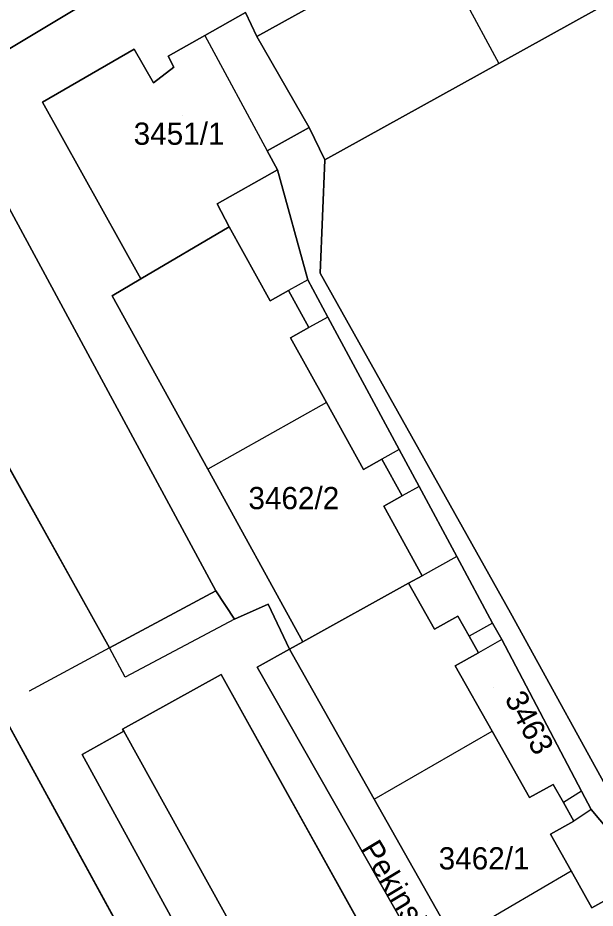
# Model space of a CAD drawing. Extents: x -262715 to -259381, y -1237238 to -1231182.
# Drawn here: x -261523.5 to -261471.4, y -1235450.7 to -1235370.6 of the extents above; entities that cross this region are included whole.
import ezdxf

# ---------------------------------------------------------------- set-up
doc = ezdxf.new("R2010")
doc.units = 0
for name, color, linetype in [('body_kn', 7, 'Continuous'), ('kladpar_druhypozemkov', 7, 'Continuous'), ('kladpar_hranice', 7, 'Continuous'), ('kladpar_parcelnecisla', 7, 'Continuous'), ('kladpar_plochy', 7, 'Continuous'), ('popisy', 7, 'Continuous'), ('zappar_hrandruhpozemk', 7, 'Continuous')]:
    doc.layers.add(name, color=color, linetype=linetype)

msp = doc.modelspace()

# ---------------------------------------------------------------- linework, layer by layer
at = {"layer": 'body_kn'}
for p, q in [((-261506.6, -1235372.19), (-261506.6, -1235372.19)), ((-261506.6, -1235372.19), (-261506.6, -1235372.19)), ((-261501.94, -1235372.3), (-261501.94, -1235372.3)), ((-261512.98, -1235373.42), (-261512.98, -1235373.42)), ((-261509.91, -1235374.06), (-261509.91, -1235374.06)), ((-261509.4, -1235375.04), (-261509.4, -1235375.04)), ((-261480.14, -1235374.71), (-261480.14, -1235374.71)), ((-261511.22, -1235376.45), (-261511.22, -1235376.45)), ((-261521.22, -1235378.19), (-261521.22, -1235378.19)), ((-261497.22, -1235380.47), (-261497.22, -1235380.47)), ((-261501, -1235382.58), (-261501, -1235382.58)), ((-261495.79, -1235383.39), (-261495.79, -1235383.39)), ((-261500.05, -1235384.28), (-261500.05, -1235384.28)), ((-261500.05, -1235384.28), (-261500.05, -1235384.28)), ((-261505.51, -1235387.34), (-261505.51, -1235387.34)), ((-261504.43, -1235389.4), (-261504.43, -1235389.4)), ((-261504.43, -1235389.4), (-261504.43, -1235389.4)), ((-261512.37, -1235394.1), (-261512.37, -1235394.1)), ((-261497.32, -1235394.18), (-261497.32, -1235394.18)), ((-261497.32, -1235394.18), (-261497.32, -1235394.18)), ((-261496.23, -1235393.57), (-261496.23, -1235393.57)), ((-261514.96, -1235395.62), (-261514.96, -1235395.62)), ((-261499.07, -1235395.15), (-261499.07, -1235395.15)), ((-261500.73, -1235396.07), (-261500.73, -1235396.07)), ((-261495.52, -1235397.53), (-261495.52, -1235397.53)), ((-261495.52, -1235397.53), (-261495.52, -1235397.53)), ((-261497.23, -1235398.47), (-261497.23, -1235398.47)), ((-261498.89, -1235399.39), (-261498.89, -1235399.39)), ((-261495.66, -1235405.22), (-261495.66, -1235405.22)), ((-261495.66, -1235405.22), (-261495.66, -1235405.22)), ((-261489.1, -1235409.46), (-261489.1, -1235409.46)), ((-261489.1, -1235409.46), (-261489.1, -1235409.46)), ((-261490.66, -1235410.33), (-261490.66, -1235410.33)), ((-261506.35, -1235411.22), (-261506.35, -1235411.22)), ((-261492.33, -1235411.25), (-261492.33, -1235411.25)), ((-261487.3, -1235412.79), (-261487.3, -1235412.79)), ((-261487.3, -1235412.79), (-261487.3, -1235412.79)), ((-261488.83, -1235413.63), (-261488.83, -1235413.63)), ((-261490.49, -1235414.55), (-261490.49, -1235414.55)), ((-261483.91, -1235419.08), (-261483.91, -1235419.08)), ((-261483.91, -1235419.08), (-261483.91, -1235419.08)), ((-261488.26, -1235421.49), (-261488.26, -1235421.49)), ((-261488.26, -1235421.49), (-261488.26, -1235421.49)), ((-261487.03, -1235420.81), (-261487.03, -1235420.81)), ((-261505.63, -1235422.16), (-261505.63, -1235422.16)), ((-261500.9, -1235423.36), (-261500.9, -1235423.36)), ((-261500.9, -1235423.36), (-261500.9, -1235423.36)), ((-261503.95, -1235424.72), (-261503.95, -1235424.72)), ((-261503.95, -1235424.72), (-261503.95, -1235424.72)), ((-261483.82, -1235424.45), (-261483.82, -1235424.45)), ((-261479.08, -1235424.16), (-261479.08, -1235424.16)), ((-261480.69, -1235425.07), (-261480.69, -1235425.07)), ((-261480.69, -1235425.07), (-261480.69, -1235425.07)), ((-261485.92, -1235425.63), (-261485.92, -1235425.63)), ((-261482.8, -1235426.26), (-261482.8, -1235426.26)), ((-261497.78, -1235426.75), (-261497.78, -1235426.75)), ((-261479.87, -1235426.56), (-261479.87, -1235426.56)), ((-261479.87, -1235426.56), (-261479.87, -1235426.56)), ((-261515.21, -1235427.3), (-261515.21, -1235427.3)), ((-261515.21, -1235427.3), (-261515.21, -1235427.3)), ((-261498.98, -1235427.43), (-261498.98, -1235427.43)), ((-261481.96, -1235427.74), (-261481.96, -1235427.74)), ((-261501.9, -1235429.04), (-261501.9, -1235429.04)), ((-261484.06, -1235428.92), (-261484.06, -1235428.92)), ((-261513.79, -1235429.94), (-261513.79, -1235429.94)), ((-261505.13, -1235429.7), (-261505.13, -1235429.7)), ((-261505.13, -1235429.7), (-261505.13, -1235429.7)), ((-261522.43, -1235431.19), (-261522.43, -1235431.19)), ((-261514.02, -1235434.61), (-261514.02, -1235434.61)), ((-261513.92, -1235434.79), (-261513.92, -1235434.79)), ((-261480.73, -1235434.81), (-261480.73, -1235434.81)), ((-261517.67, -1235436.89), (-261517.67, -1235436.89)), ((-261475.25, -1235439.58), (-261475.25, -1235439.58)), ((-261477.36, -1235440.77), (-261477.36, -1235440.77)), ((-261472.67, -1235440.2), (-261472.67, -1235440.2)), ((-261472.67, -1235440.2), (-261472.67, -1235440.2)), ((-261491.35, -1235440.92), (-261491.35, -1235440.92)), ((-261491.35, -1235440.92), (-261491.35, -1235440.92)), ((-261474.32, -1235441.22), (-261474.32, -1235441.22)), ((-261471.81, -1235441.83), (-261471.81, -1235441.83)), ((-261471.81, -1235441.83), (-261471.81, -1235441.83)), ((-261473.39, -1235442.88), (-261473.39, -1235442.88)), ((-261475.49, -1235444.07), (-261475.49, -1235444.07)), ((-261473.63, -1235447.36), (-261473.63, -1235447.36)), ((-261471.74, -1235450.7), (-261471.74, -1235450.7))]:
    msp.add_line(p, q, dxfattribs=at)
at = {"layer": 'kladpar_druhypozemkov'}
for p, q in [((-261508.64, -1235379.41), (-261508.64, -1235379.41)), ((-261497.69, -1235412.89), (-261497.69, -1235412.89)), ((-261480.63, -1235430.9), (-261480.63, -1235430.9)), ((-261481.17, -1235444.6), (-261481.17, -1235444.6))]:
    msp.add_line(p, q, dxfattribs=at)
at = {"layer": 'kladpar_hranice'}
for points in [[(-261589.5, -1235316.23), (-261558.55, -1235373.38), (-261545.48, -1235395.38), (-261529.32, -1235425.1), (-261511.21, -1235458.13), (-261492.65, -1235492.14), (-261486.88, -1235501.6), (-261475.01, -1235519.76), (-261455.64, -1235559.31), (-261446.9, -1235569.53), (-261445.58, -1235571), (-261434.14, -1235591.59), (-261432.99, -1235593.76), (-261426.79, -1235608.76), (-261415.88, -1235628.94), (-261409.46, -1235640.49), (-261398.54, -1235660.04), (-261395.85, -1235659.66), (-261393.96, -1235659.39), (-261392.37, -1235662.21)], [(-261486.06, -1235350.5), (-261525.69, -1235374.26), (-261527.02, -1235378.28), (-261527.69, -1235381.42), (-261505.63, -1235422.16), (-261515.21, -1235427.3), (-261537.96, -1235386.58), (-261535.26, -1235383.1), (-261537.57, -1235381.46), (-261541.84, -1235383.12), (-261546.33, -1235388.62), (-261545.48, -1235395.38), (-261558.55, -1235373.38), (-261555.9, -1235376.4), (-261552.27, -1235377.89), (-261547.23, -1235378.03), (-261542.35, -1235376.32), (-261529.62, -1235368.84)], [(-261495.35, -1235368.62), (-261501.94, -1235372.3), (-261502.95, -1235370.14), (-261506.6, -1235372.19), (-261509.91, -1235374.06), (-261509.4, -1235375.04), (-261511.22, -1235376.45), (-261512.98, -1235373.42), (-261521.22, -1235378.19), (-261512.37, -1235394.1), (-261514.96, -1235395.62), (-261506.35, -1235411.22), (-261497.78, -1235426.75), (-261498.98, -1235427.43), (-261500.9, -1235423.36), (-261503.95, -1235424.72), (-261505.63, -1235422.16), (-261527.69, -1235381.42), (-261527.02, -1235378.28), (-261525.69, -1235374.26), (-261486.06, -1235350.5)], [(-261470.68, -1235354.84), (-261464.57, -1235366.09), (-261480.14, -1235374.71), (-261495.79, -1235383.39), (-261497.22, -1235380.47), (-261501.94, -1235372.3), (-261495.35, -1235368.62), (-261496.28, -1235366.96), (-261493, -1235365.13), (-261492.08, -1235366.79), (-261486.16, -1235363.49), (-261480.22, -1235360.17), (-261481.15, -1235358.5), (-261477.88, -1235356.68), (-261476.95, -1235358.34), (-261470.68, -1235354.84)], [(-261441.52, -1235371.22), (-261451.33, -1235383.82), (-261437.14, -1235409.91), (-261435.81, -1235409.21), (-261427.54, -1235424.63), (-261425.89, -1235427.71), (-261417.99, -1235442.44), (-261449.65, -1235460.06), (-261453.52, -1235462.33), (-261455.72, -1235462.83), (-261456.7, -1235462.19), (-261463.96, -1235448.5), (-261468.9, -1235442.62), (-261479.08, -1235424.16), (-261496.23, -1235393.57), (-261495.79, -1235383.39), (-261480.14, -1235374.71), (-261464.57, -1235366.09)], [(-261502.95, -1235370.14), (-261501.94, -1235372.3), (-261497.22, -1235380.47), (-261501, -1235382.58), (-261500.05, -1235384.28), (-261505.51, -1235387.34), (-261504.43, -1235389.4), (-261512.37, -1235394.1), (-261521.22, -1235378.19), (-261512.98, -1235373.42), (-261511.22, -1235376.45), (-261509.4, -1235375.04), (-261509.91, -1235374.06), (-261506.6, -1235372.19), (-261502.95, -1235370.14)], [(-261465.42, -1235449.45), (-261471.81, -1235441.83), (-261472.67, -1235440.2), (-261479.87, -1235426.56), (-261480.69, -1235425.07), (-261483.91, -1235419.08), (-261487.3, -1235412.79), (-261489.1, -1235409.46), (-261495.52, -1235397.53), (-261497.32, -1235394.18), (-261500.05, -1235384.28), (-261501, -1235382.58), (-261497.22, -1235380.47), (-261495.79, -1235383.39), (-261496.23, -1235393.57), (-261479.08, -1235424.16), (-261468.9, -1235442.62)], [(-261486.88, -1235501.6), (-261492.65, -1235492.14), (-261511.21, -1235458.13), (-261529.32, -1235425.1), (-261545.48, -1235395.38), (-261546.33, -1235388.62), (-261541.84, -1235383.12), (-261537.57, -1235381.46), (-261535.26, -1235383.1), (-261537.96, -1235386.58), (-261515.21, -1235427.3), (-261505.63, -1235422.16), (-261503.95, -1235424.72), (-261500.9, -1235423.36)], [(-261469.65, -1235449.52), (-261471.74, -1235450.7), (-261473.63, -1235447.36), (-261475.49, -1235444.07), (-261473.39, -1235442.88), (-261474.32, -1235441.22), (-261475.25, -1235439.58), (-261477.36, -1235440.77), (-261480.73, -1235434.81), (-261484.06, -1235428.92), (-261481.96, -1235427.74), (-261482.8, -1235426.26), (-261483.82, -1235424.45), (-261485.92, -1235425.63), (-261488.26, -1235421.49), (-261487.03, -1235420.81), (-261490.49, -1235414.55), (-261488.83, -1235413.63), (-261490.66, -1235410.33), (-261492.33, -1235411.25), (-261495.66, -1235405.22), (-261498.89, -1235399.39), (-261497.23, -1235398.47), (-261499.07, -1235395.15), (-261500.73, -1235396.07), (-261504.43, -1235389.4), (-261505.51, -1235387.34), (-261500.05, -1235384.28)], [(-261500.05, -1235384.28), (-261497.32, -1235394.18), (-261495.52, -1235397.53), (-261489.1, -1235409.46), (-261487.3, -1235412.79), (-261483.91, -1235419.08), (-261480.69, -1235425.07), (-261479.87, -1235426.56), (-261472.67, -1235440.2), (-261471.81, -1235441.83), (-261465.42, -1235449.45)], [(-261504.43, -1235389.4), (-261500.73, -1235396.07), (-261499.07, -1235395.15), (-261497.23, -1235398.47), (-261498.89, -1235399.39), (-261495.66, -1235405.22), (-261492.33, -1235411.25), (-261490.66, -1235410.33), (-261488.83, -1235413.63), (-261490.49, -1235414.55), (-261487.03, -1235420.81), (-261488.26, -1235421.49), (-261497.78, -1235426.75), (-261506.35, -1235411.22), (-261514.96, -1235395.62), (-261512.37, -1235394.1), (-261504.43, -1235389.4)], [(-261470.37, -1235478.02), (-261477.08, -1235466.16), (-261484.21, -1235453.54), (-261491.35, -1235440.92), (-261498.98, -1235427.43), (-261497.78, -1235426.75), (-261488.26, -1235421.49)], [(-261488.26, -1235421.49), (-261485.92, -1235425.63), (-261483.82, -1235424.45), (-261482.8, -1235426.26), (-261481.96, -1235427.74), (-261484.06, -1235428.92), (-261480.73, -1235434.81), (-261477.36, -1235440.77), (-261475.25, -1235439.58), (-261474.32, -1235441.22), (-261473.39, -1235442.88), (-261475.49, -1235444.07), (-261473.63, -1235447.36), (-261471.74, -1235450.7), (-261469.65, -1235449.52)], [(-261500.9, -1235423.36), (-261498.98, -1235427.43), (-261501.9, -1235429.04), (-261472.92, -1235479.85), (-261462.48, -1235498.5), (-261471.16, -1235503.32), (-261470.11, -1235505.2), (-261474.22, -1235506.84), (-261480.34, -1235505.93), (-261486.88, -1235501.6)], [(-261462.48, -1235498.5), (-261472.92, -1235479.85), (-261501.9, -1235429.04), (-261498.98, -1235427.43), (-261491.35, -1235440.92), (-261484.21, -1235453.54), (-261477.08, -1235466.16), (-261470.37, -1235478.02)], [(-261475.45, -1235483.01), (-261505.13, -1235429.7), (-261514.02, -1235434.61), (-261513.92, -1235434.79), (-261517.67, -1235436.89), (-261487.41, -1235492.11), (-261483.38, -1235489.86), (-261474.43, -1235484.85), (-261475.45, -1235483.01)], [(-261505.13, -1235429.7), (-261475.45, -1235483.01), (-261484.4, -1235488.02), (-261513.92, -1235434.79), (-261514.02, -1235434.61), (-261505.13, -1235429.7)], [(-261474.43, -1235484.85), (-261483.38, -1235489.86), (-261487.41, -1235492.11), (-261517.67, -1235436.89), (-261513.92, -1235434.79), (-261484.4, -1235488.02), (-261475.45, -1235483.01), (-261474.43, -1235484.85)]]:
    msp.add_lwpolyline(points, dxfattribs=at)
at = {"layer": 'kladpar_plochy'}
for p, q in [((-261537.96, -1235386.58), (-261515.21, -1235427.3)), ((-261515.21, -1235427.3), (-261505.63, -1235422.16)), ((-261505.63, -1235422.16), (-261503.95, -1235424.72)), ((-261503.95, -1235424.72), (-261500.9, -1235423.36)), ((-261500.9, -1235423.36), (-261498.98, -1235427.43)), ((-261511.21, -1235458.13), (-261529.32, -1235425.1)), ((-261498.98, -1235427.43), (-261501.9, -1235429.04)), ((-261501.9, -1235429.04), (-261472.92, -1235479.85)), ((-261505.13, -1235429.7), (-261514.02, -1235434.61)), ((-261475.45, -1235483.01), (-261505.13, -1235429.7)), ((-261513.92, -1235434.79), (-261517.67, -1235436.89)), ((-261514.02, -1235434.61), (-261513.92, -1235434.79)), ((-261517.67, -1235436.89), (-261487.41, -1235492.11))]:
    msp.add_line(p, q, dxfattribs=at)
for points in [[(-261589.5, -1235316.23), (-261558.55, -1235373.38), (-261545.48, -1235395.38), (-261529.32, -1235425.1), (-261511.21, -1235458.13), (-261492.65, -1235492.14), (-261486.88, -1235501.6), (-261475.01, -1235519.76), (-261455.64, -1235559.31), (-261446.9, -1235569.53), (-261445.58, -1235571), (-261434.14, -1235591.59), (-261432.99, -1235593.76), (-261426.79, -1235608.76), (-261415.88, -1235628.94), (-261409.46, -1235640.49), (-261398.54, -1235660.04), (-261395.85, -1235659.66), (-261393.96, -1235659.39), (-261392.37, -1235662.21), (-261394.71, -1235667.07), (-261390.23, -1235675.28), (-261387.83, -1235670.28), (-261368.01, -1235705.48)], [(-261486.06, -1235350.5), (-261525.69, -1235374.26), (-261527.02, -1235378.28), (-261527.69, -1235381.42), (-261505.63, -1235422.16), (-261515.21, -1235427.3), (-261537.96, -1235386.58), (-261535.26, -1235383.1), (-261537.57, -1235381.46), (-261541.84, -1235383.12), (-261546.33, -1235388.62), (-261545.48, -1235395.38), (-261558.55, -1235373.38), (-261555.9, -1235376.4), (-261552.27, -1235377.89), (-261547.23, -1235378.03), (-261542.35, -1235376.32), (-261529.62, -1235368.84)], [(-261495.35, -1235368.62), (-261501.94, -1235372.3), (-261502.95, -1235370.14), (-261506.6, -1235372.19), (-261509.91, -1235374.06), (-261509.4, -1235375.04), (-261511.22, -1235376.45), (-261512.98, -1235373.42), (-261521.22, -1235378.19), (-261512.37, -1235394.1), (-261514.96, -1235395.62), (-261506.35, -1235411.22), (-261497.78, -1235426.75), (-261498.98, -1235427.43), (-261500.9, -1235423.36), (-261503.95, -1235424.72), (-261505.63, -1235422.16), (-261527.69, -1235381.42), (-261527.02, -1235378.28), (-261525.69, -1235374.26), (-261486.06, -1235350.5)], [(-261463.37, -1235352), (-261441.52, -1235371.22), (-261451.33, -1235383.82), (-261437.14, -1235409.91), (-261435.81, -1235409.21), (-261427.54, -1235424.63), (-261425.89, -1235427.71), (-261417.99, -1235442.44), (-261449.65, -1235460.06), (-261453.52, -1235462.33), (-261455.72, -1235462.83), (-261456.7, -1235462.19), (-261463.96, -1235448.5), (-261468.9, -1235442.62), (-261479.08, -1235424.16), (-261496.23, -1235393.57), (-261495.79, -1235383.39), (-261480.14, -1235374.71), (-261464.57, -1235366.09)], [(-261465.42, -1235449.45), (-261471.81, -1235441.83), (-261472.67, -1235440.2), (-261479.87, -1235426.56), (-261480.69, -1235425.07), (-261483.91, -1235419.08), (-261487.3, -1235412.79), (-261489.1, -1235409.46), (-261495.52, -1235397.53), (-261497.32, -1235394.18), (-261500.05, -1235384.28), (-261501, -1235382.58), (-261497.22, -1235380.47), (-261495.79, -1235383.39), (-261496.23, -1235393.57), (-261479.08, -1235424.16), (-261468.9, -1235442.62)], [(-261469.65, -1235449.52), (-261471.74, -1235450.7), (-261473.63, -1235447.36), (-261475.49, -1235444.07), (-261473.39, -1235442.88), (-261474.32, -1235441.22), (-261475.25, -1235439.58), (-261477.36, -1235440.77), (-261480.73, -1235434.81), (-261484.06, -1235428.92), (-261481.96, -1235427.74), (-261482.8, -1235426.26), (-261483.82, -1235424.45), (-261485.92, -1235425.63), (-261488.26, -1235421.49), (-261487.03, -1235420.81), (-261490.49, -1235414.55), (-261488.83, -1235413.63), (-261490.66, -1235410.33), (-261492.33, -1235411.25), (-261495.66, -1235405.22), (-261498.89, -1235399.39), (-261497.23, -1235398.47), (-261499.07, -1235395.15), (-261500.73, -1235396.07), (-261504.43, -1235389.4), (-261505.51, -1235387.34), (-261500.05, -1235384.28), (-261497.32, -1235394.18), (-261495.52, -1235397.53), (-261489.1, -1235409.46), (-261487.3, -1235412.79), (-261483.91, -1235419.08), (-261480.69, -1235425.07), (-261479.87, -1235426.56), (-261472.67, -1235440.2), (-261471.81, -1235441.83), (-261465.42, -1235449.45)], [(-261470.37, -1235478.02), (-261477.08, -1235466.16), (-261484.21, -1235453.54), (-261491.35, -1235440.92), (-261498.98, -1235427.43), (-261497.78, -1235426.75), (-261488.26, -1235421.49), (-261485.92, -1235425.63), (-261483.82, -1235424.45), (-261482.8, -1235426.26), (-261481.96, -1235427.74), (-261484.06, -1235428.92), (-261480.73, -1235434.81), (-261477.36, -1235440.77), (-261475.25, -1235439.58), (-261474.32, -1235441.22), (-261473.39, -1235442.88), (-261475.49, -1235444.07), (-261473.63, -1235447.36), (-261471.74, -1235450.7), (-261469.65, -1235449.52)], [(-261462.48, -1235498.5), (-261472.92, -1235479.85), (-261501.9, -1235429.04), (-261498.98, -1235427.43), (-261491.35, -1235440.92), (-261484.21, -1235453.54), (-261477.08, -1235466.16), (-261470.37, -1235478.02)]]:
    msp.add_lwpolyline(points, dxfattribs=at)
for points in [[(-261470.68, -1235354.84), (-261464.57, -1235366.09), (-261480.14, -1235374.71), (-261495.79, -1235383.39), (-261497.22, -1235380.47), (-261501.94, -1235372.3), (-261495.35, -1235368.62), (-261496.28, -1235366.96), (-261493, -1235365.13), (-261492.08, -1235366.79), (-261486.16, -1235363.49), (-261480.22, -1235360.17), (-261481.15, -1235358.5), (-261477.88, -1235356.68), (-261476.95, -1235358.34)], [(-261502.95, -1235370.14), (-261501.94, -1235372.3), (-261497.22, -1235380.47), (-261501, -1235382.58), (-261500.05, -1235384.28), (-261505.51, -1235387.34), (-261504.43, -1235389.4), (-261512.37, -1235394.1), (-261521.22, -1235378.19), (-261512.98, -1235373.42), (-261511.22, -1235376.45), (-261509.4, -1235375.04), (-261509.91, -1235374.06), (-261506.6, -1235372.19)], [(-261504.43, -1235389.4), (-261500.73, -1235396.07), (-261499.07, -1235395.15), (-261497.23, -1235398.47), (-261498.89, -1235399.39), (-261495.66, -1235405.22), (-261492.33, -1235411.25), (-261490.66, -1235410.33), (-261488.83, -1235413.63), (-261490.49, -1235414.55), (-261487.03, -1235420.81), (-261488.26, -1235421.49), (-261497.78, -1235426.75), (-261506.35, -1235411.22), (-261514.96, -1235395.62), (-261512.37, -1235394.1)], [(-261505.13, -1235429.7), (-261475.45, -1235483.01), (-261484.4, -1235488.02), (-261513.92, -1235434.79), (-261514.02, -1235434.61)], [(-261474.43, -1235484.85), (-261483.38, -1235489.86), (-261487.41, -1235492.11), (-261517.67, -1235436.89), (-261513.92, -1235434.79), (-261484.4, -1235488.02), (-261475.45, -1235483.01)]]:
    msp.add_lwpolyline(points, close=True, dxfattribs=at)
at = {"layer": 'zappar_hrandruhpozemk'}
for p, q in [((-261486.16, -1235363.49), (-261480.14, -1235374.71)), ((-261506.6, -1235372.19), (-261501, -1235382.58)), ((-261497.32, -1235394.18), (-261499.07, -1235395.15)), ((-261495.52, -1235397.53), (-261497.23, -1235398.47)), ((-261495.66, -1235405.22), (-261506.35, -1235411.22)), ((-261489.1, -1235409.46), (-261490.66, -1235410.33)), ((-261487.3, -1235412.79), (-261488.83, -1235413.63)), ((-261483.91, -1235419.08), (-261487.03, -1235420.81)), ((-261503.95, -1235424.72), (-261513.79, -1235429.94)), ((-261480.69, -1235425.07), (-261482.8, -1235426.26)), ((-261479.87, -1235426.56), (-261481.96, -1235427.74)), ((-261515.21, -1235427.3), (-261522.43, -1235431.19)), ((-261513.79, -1235429.94), (-261515.21, -1235427.3)), ((-261491.35, -1235440.92), (-261480.73, -1235434.81)), ((-261472.67, -1235440.2), (-261474.32, -1235441.22)), ((-261471.81, -1235441.83), (-261473.39, -1235442.88)), ((-261484.21, -1235453.54), (-261473.63, -1235447.36))]:
    msp.add_line(p, q, dxfattribs=at)

# ---------------------------------------------------------------- texts
at = {"layer": 'kladpar_parcelnecisla'}
for s, p in [('3451/1', (-261513.019, -1235382.03)), ('3462/2', (-261502.686, -1235414.82)), ('3462/1', (-261485.55, -1235447.24))]:
    msp.add_text(s, height=2, dxfattribs=at).set_placement(p)
msp.add_text('3463', height=2, rotation=298, dxfattribs=at).set_placement((-261479.649, -1235431.853))
at = {"layer": 'popisy'}
msp.add_text('Pekinská', height=2, rotation=301, dxfattribs=at).set_placement((-261492.67, -1235445.377))

doc.saveas('drawing.dxf')
